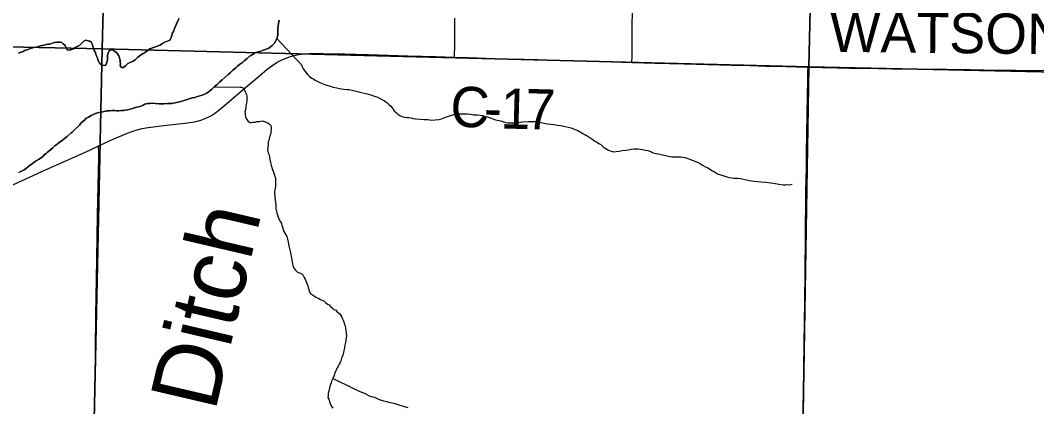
# Model space of a CAD drawing. Extents: x 2.4 to 73.1, y 4.5 to 25.6.
# Drawn here: x 34.955 to 35.673, y 20.808 to 21.081 of the extents above; entities that cross this region are included whole.
import ezdxf

# ---------------------------------------------------------------- set-up
doc = ezdxf.new("R2010")
doc.units = 0
for name, color, linetype in [('GM_X_County_Road', 7, 'Continuous'), ('GM_X_County_Road_Text', 7, 'Continuous'), ('GM_X_Major_River', 7, 'Continuous'), ('GM_X_Minor_River', 7, 'Continuous'), ('GM_X_Minor_River_Text', 7, 'Continuous'), ('GM_X_Section', 7, 'Continuous'), ('GM_X_Township_Road', 7, 'Continuous')]:
    doc.layers.add(name, color=color, linetype=linetype)

msp = doc.modelspace()

# ---------------------------------------------------------------- linework, layer by layer
at = {"layer": 'GM_X_County_Road'}
for points in [[(35.26175, 21.05483), (35.26189, 21.06382), (35.26198, 21.06816), (35.26203, 21.07282), (35.26204, 21.07624), (35.26208, 21.08214)], [(35.01051, 20.99209), (35.01475, 20.99405), (35.02125, 20.99701), (35.02981, 21.00066), (35.03471, 21.00255), (35.03765, 21.00347), (35.04124, 21.00437), (35.04549, 21.00518), (35.05101, 21.00594), (35.06059, 21.00695), (35.07142, 21.00814), (35.07667, 21.00891), (35.08036, 21.00964), (35.08339, 21.01049), (35.08575, 21.01137), (35.08832, 21.01257), (35.09023, 21.01367), (35.09232, 21.01506), (35.09531, 21.01732), (35.10108, 21.02207), (35.11124, 21.03074), (35.11714, 21.03579), (35.124, 21.04164), (35.12952, 21.04616), (35.13348, 21.04911), (35.13659, 21.05111), (35.1393, 21.05255), (35.14211, 21.05381), (35.14528, 21.05499), (35.14853, 21.05594), (35.15184, 21.05663), (35.15519, 21.05708), (35.15889, 21.05734), (35.16353, 21.05742), (35.1688, 21.05739), (35.184, 21.05705), (35.19207, 21.05679), (35.20108, 21.05651), (35.22903, 21.05573), (35.24832, 21.0552), (35.26175, 21.05483)], [(35.26175, 21.05483), (35.27148, 21.05438), (35.29664, 21.05358), (35.31094, 21.05321), (35.32026, 21.05299), (35.32926, 21.05272), (35.34853, 21.05218), (35.37276, 21.05144), (35.38699, 21.05103)], [(35.38699, 21.05103), (35.38767, 21.05101), (35.40321, 21.05061), (35.42372, 21.05012), (35.45727, 21.04906), (35.47032, 21.04875), (35.4815, 21.04845), (35.4958, 21.04809), (35.51009, 21.04765), (35.51128, 21.04763)], [(35.50772, 20.79829), (35.50805, 20.81755), (35.50853, 20.85267), (35.50891, 20.88251), (35.50923, 20.90271), (35.50959, 20.92819), (35.50979, 20.95802), (35.51003, 20.96952), (35.51009, 20.97573), (35.51028, 20.98723), (35.51089, 21.02762), (35.51106, 21.03881), (35.51119, 21.04409), (35.51128, 21.04763)], [(35.51128, 21.04763), (35.53153, 21.04725), (35.54054, 21.047), (35.55142, 21.04689), (35.57038, 21.04658), (35.60923, 21.0462), (35.62601, 21.04594), (35.63565, 21.04581), (35.65802, 21.04553), (35.67947, 21.04529), (35.70029, 21.04491), (35.72142, 21.04459), (35.73478, 21.04448), (35.76081, 21.04421)], [(34.90853, 20.9463), (34.91189, 20.94744), (34.91501, 20.94849), (34.91685, 20.94923), (34.91848, 20.94987), (34.92049, 20.9507), (34.92163, 20.9512), (34.92333, 20.95198), (34.92556, 20.95306), (34.92753, 20.95394), (34.92866, 20.95447), (34.93173, 20.95594), (34.93425, 20.95715), (34.94486, 20.96228), (34.9561, 20.96758), (34.97054, 20.97411), (34.99637, 20.98564), (35.00431, 20.98921), (35.01051, 20.99209)], [(35.00289, 20.55796), (35.00312, 20.57408), (35.00389, 20.61013), (35.00423, 20.62473), (35.00454, 20.63747), (35.00505, 20.65829), (35.00549, 20.6788), (35.00608, 20.71112), (35.00648, 20.73381), (35.00729, 20.78291), (35.0076, 20.79689), (35.00777, 20.81337), (35.00799, 20.82704), (35.00828, 20.84818), (35.00866, 20.87273), (35.00899, 20.89821), (35.00925, 20.9125), (35.00984, 20.94327), (35.0103, 20.96409), (35.01067, 20.98398), (35.01061, 20.98712), (35.01051, 20.99209)]]:
    msp.add_lwpolyline(points, dxfattribs=at)
at = {"layer": 'GM_X_Major_River'}
for points in [[(34.95954, 20.97646), (34.96129, 20.97773), (34.96637, 20.98156), (34.96811, 20.98245), (34.96986, 20.98373), (34.97143, 20.98501), (34.97241, 20.98612), (34.97358, 20.98684), (34.97437, 20.98776), (34.97535, 20.98849), (34.97672, 20.98959), (34.97828, 20.99087), (34.97965, 20.99216), (34.98122, 20.99343), (34.98297, 20.99471), (34.98473, 20.99598), (34.98649, 20.99745), (34.98843, 20.99871), (34.99079, 21.00111), (34.99196, 21.00183), (34.99333, 21.00312), (34.99707, 21.0068), (34.99806, 21.0081), (34.99924, 21.0092), (35.00061, 21.0103), (35.00179, 21.01159), (35.00334, 21.01249), (35.00528, 21.01357), (35.00722, 21.01445), (35.00895, 21.01516), (35.01087, 21.01566), (35.0126, 21.01599), (35.01451, 21.01631), (35.01624, 21.01682), (35.01815, 21.01695), (35.01987, 21.01708), (35.02177, 21.01702), (35.02329, 21.01697), (35.02481, 21.01692), (35.02615, 21.01706), (35.02806, 21.01719), (35.03112, 21.01766), (35.03438, 21.0185), (35.03727, 21.01936), (35.03977, 21.02004), (35.04189, 21.02092), (35.04324, 21.02163), (35.04497, 21.02196), (35.04669, 21.02209), (35.04859, 21.02222), (35.05069, 21.02215), (35.05334, 21.02187), (35.05658, 21.02177), (35.05925, 21.02206), (35.06192, 21.02216), (35.0646, 21.02245), (35.06767, 21.02311), (35.07094, 21.02414), (35.07364, 21.0252), (35.07652, 21.02605), (35.07843, 21.02637), (35.08035, 21.02688), (35.08208, 21.02739), (35.0842, 21.02808), (35.08652, 21.02915), (35.08866, 21.0306), (35.09043, 21.03225), (35.09219, 21.03371), (35.09415, 21.03536), (35.09573, 21.03721), (35.09768, 21.03867), (35.10199, 21.04252), (35.10355, 21.0438), (35.10513, 21.04527), (35.1063, 21.04638), (35.10728, 21.04729), (35.10846, 21.0484), (35.11002, 21.04949), (35.11197, 21.05094), (35.11335, 21.05223), (35.11549, 21.05368), (35.11706, 21.05534), (35.11822, 21.05587), (35.11958, 21.05678), (35.12056, 21.05751), (35.12153, 21.05805), (35.12249, 21.05821), (35.12441, 21.05871), (35.12692, 21.05977), (35.13057, 21.06098), (35.13311, 21.06299), (35.13469, 21.06465), (35.13569, 21.06614), (35.13631, 21.06783), (35.13674, 21.06934), (35.13698, 21.07085), (35.13704, 21.07256), (35.13708, 21.07408), (35.13711, 21.07503), (35.13735, 21.07655), (35.1376, 21.07844)], [(35.1376, 21.07844), (35.13735, 21.07655), (35.13711, 21.07503), (35.13708, 21.07408), (35.13704, 21.07256), (35.13698, 21.07085), (35.13674, 21.06934), (35.13631, 21.06783), (35.13569, 21.06614), (35.13469, 21.06465), (35.13311, 21.06299), (35.13057, 21.06098), (35.12692, 21.05977), (35.12441, 21.05871), (35.12249, 21.05821), (35.12153, 21.05805), (35.12056, 21.05751), (35.11958, 21.05678), (35.11822, 21.05587), (35.11706, 21.05534), (35.11549, 21.05368), (35.11335, 21.05223), (35.11197, 21.05094), (35.11002, 21.04949), (35.10846, 21.0484), (35.10728, 21.04729), (35.1063, 21.04638), (35.10513, 21.04527), (35.10355, 21.0438), (35.10199, 21.04252), (35.09768, 21.03867), (35.09573, 21.03721), (35.09415, 21.03536), (35.09219, 21.03371), (35.09043, 21.03225), (35.08866, 21.0306), (35.08652, 21.02915), (35.0842, 21.02808), (35.08208, 21.02739), (35.08035, 21.02688), (35.07843, 21.02637), (35.07652, 21.02605), (35.07364, 21.0252), (35.07094, 21.02414), (35.06767, 21.02311), (35.0646, 21.02245), (35.06192, 21.02216), (35.05925, 21.02206), (35.05658, 21.02177), (35.05334, 21.02187), (35.05069, 21.02215), (35.04859, 21.02222), (35.04669, 21.02209), (35.04497, 21.02196), (35.04324, 21.02163), (35.04189, 21.02092), (35.03977, 21.02004), (35.03727, 21.01936), (35.03438, 21.0185), (35.03112, 21.01766), (35.02806, 21.01719), (35.02615, 21.01706), (35.02481, 21.01692), (35.02329, 21.01697), (35.02177, 21.01702), (35.01987, 21.01708), (35.01815, 21.01695), (35.01624, 21.01682), (35.01451, 21.01631), (35.0126, 21.01599), (35.01087, 21.01566), (35.00895, 21.01516), (35.00722, 21.01445), (35.00528, 21.01357), (35.00334, 21.01249), (35.00179, 21.01159), (35.00061, 21.0103), (34.99924, 21.0092), (34.99806, 21.0081), (34.99707, 21.0068), (34.99333, 21.00312), (34.99196, 21.00183), (34.99079, 21.00111), (34.98843, 20.99871), (34.98649, 20.99745), (34.98473, 20.99598), (34.98297, 20.99471), (34.98122, 20.99343), (34.97965, 20.99216), (34.97828, 20.99087), (34.97672, 20.98959), (34.97535, 20.98849), (34.97437, 20.98776), (34.97358, 20.98684), (34.97241, 20.98612), (34.97143, 20.98501), (34.96986, 20.98373), (34.96811, 20.98245), (34.96637, 20.98156), (34.96129, 20.97773), (34.95954, 20.97646)], [(35.06726, 21.0821), (35.06604, 21.07947), (35.06501, 21.07703), (35.06439, 21.07553), (35.06378, 21.07422), (35.06335, 21.0729), (35.06275, 21.07178), (35.06213, 21.07028), (35.06169, 21.06839), (35.06087, 21.06671), (35.05971, 21.06618), (35.05721, 21.06531), (35.05507, 21.06405), (35.0539, 21.06313)], [(35.0539, 21.06313), (35.05507, 21.06405), (35.05721, 21.06531), (35.05971, 21.06618), (35.06087, 21.06671), (35.06169, 21.06839), (35.06213, 21.07028), (35.06275, 21.07178), (35.06335, 21.0729), (35.06378, 21.07422), (35.06439, 21.07553), (35.06501, 21.07703), (35.06604, 21.07947), (35.06726, 21.0821)], [(35.1376, 21.07844), (35.13783, 21.07958), (35.13806, 21.0809)], [(35.13806, 21.0809), (35.13783, 21.07958), (35.1376, 21.07844)], [(35.0539, 21.06313), (35.05255, 21.06261), (35.04677, 21.06052), (35.04463, 21.05906), (35.04249, 21.05761), (35.04016, 21.05617), (35.03801, 21.05453), (35.03624, 21.05287), (35.03488, 21.05197), (35.03334, 21.05126), (35.03121, 21.05019), (35.02945, 21.04872), (35.02866, 21.0478), (35.0275, 21.04727), (35.02637, 21.04768), (35.02564, 21.04885), (35.02587, 21.04998), (35.02571, 21.05094), (35.02574, 21.05189), (35.02541, 21.05361), (35.02507, 21.05476), (35.02472, 21.05573), (35.02326, 21.05768), (35.02178, 21.05906), (35.02028, 21.05987), (35.01895, 21.05991), (35.01798, 21.05918), (35.01696, 21.05713), (35.01672, 21.0558), (35.01669, 21.05485), (35.01681, 21.05256), (35.0162, 21.05144), (35.01598, 21.05031), (35.01556, 21.04918), (35.01441, 21.04884), (35.0127, 21.04909), (35.01141, 21.05027), (35.01032, 21.05202), (35.00997, 21.05298), (35.00962, 21.05394), (35.00891, 21.05568), (35.00856, 21.05664), (35.00823, 21.05798), (35.00768, 21.05895), (35.00716, 21.06049), (35.00646, 21.06223), (35.00595, 21.06415), (35.00541, 21.06512), (35.00429, 21.06591), (35.00316, 21.06633), (35.00146, 21.06677), (35.0001, 21.06605), (34.99893, 21.06495), (34.99735, 21.06329), (34.9958, 21.06258), (34.99405, 21.0615), (34.99288, 21.06058), (34.99153, 21.06006), (34.98981, 21.05973), (34.98829, 21.05997), (34.98794, 21.06094), (34.98686, 21.06288), (34.98557, 21.06425), (34.98465, 21.06504), (34.98332, 21.06527), (34.98218, 21.06531), (34.98104, 21.06535), (34.9797, 21.06501), (34.97855, 21.06486), (34.9772, 21.06434), (34.97605, 21.06399), (34.97471, 21.06385), (34.97279, 21.06353), (34.97087, 21.06302), (34.96915, 21.0627), (34.968, 21.06236), (34.96646, 21.06184), (34.96473, 21.06151), (34.96281, 21.06101), (34.96069, 21.06012), (34.95819, 21.05945), (34.95683, 21.05854), (34.95567, 21.0582), (34.95394, 21.05749)], [(34.95394, 21.05749), (34.95567, 21.0582), (34.95683, 21.05854), (34.95819, 21.05945), (34.96069, 21.06012), (34.96281, 21.06101), (34.96473, 21.06151), (34.96646, 21.06184), (34.968, 21.06236), (34.96915, 21.0627), (34.97087, 21.06302), (34.97279, 21.06353), (34.97471, 21.06385), (34.97605, 21.06399), (34.9772, 21.06434), (34.97855, 21.06486), (34.9797, 21.06501), (34.98104, 21.06535), (34.98218, 21.06531), (34.98332, 21.06527), (34.98465, 21.06504), (34.98557, 21.06425), (34.98686, 21.06288), (34.98794, 21.06094), (34.98829, 21.05997), (34.98981, 21.05973), (34.99153, 21.06006), (34.99288, 21.06058), (34.99405, 21.0615), (34.9958, 21.06258), (34.99735, 21.06329), (34.99893, 21.06495), (35.0001, 21.06605), (35.00146, 21.06677), (35.00316, 21.06633), (35.00429, 21.06591), (35.00541, 21.06512), (35.00595, 21.06415), (35.00646, 21.06223), (35.00716, 21.06049), (35.00768, 21.05895), (35.00823, 21.05798), (35.00856, 21.05664), (35.00891, 21.05568), (35.00962, 21.05394), (35.00997, 21.05298), (35.01032, 21.05202), (35.01141, 21.05027), (35.0127, 21.04909), (35.01441, 21.04884), (35.01556, 21.04918), (35.01598, 21.05031), (35.0162, 21.05144), (35.01681, 21.05256), (35.01669, 21.05485), (35.01672, 21.0558), (35.01696, 21.05713), (35.01798, 21.05918), (35.01895, 21.05991), (35.02028, 21.05987), (35.02178, 21.05906), (35.02326, 21.05768), (35.02472, 21.05573), (35.02507, 21.05476), (35.02541, 21.05361), (35.02574, 21.05189), (35.02571, 21.05094), (35.02587, 21.04998), (35.02564, 21.04885), (35.02637, 21.04768), (35.0275, 21.04727), (35.02866, 21.0478), (35.02945, 21.04872), (35.03121, 21.05019), (35.03334, 21.05126), (35.03488, 21.05197), (35.03624, 21.05287), (35.03801, 21.05453), (35.04016, 21.05617), (35.04249, 21.05761), (35.04463, 21.05906), (35.04677, 21.06052), (35.05255, 21.06261), (35.0539, 21.06313)], [(34.9543, 20.9734), (34.95604, 20.97429), (34.95798, 20.97537), (34.95954, 20.97646)], [(34.95954, 20.97646), (34.95798, 20.97537), (34.95604, 20.97429), (34.9543, 20.9734)]]:
    msp.add_lwpolyline(points, dxfattribs=at)
at = {"layer": 'GM_X_Minor_River'}
for points in [[(35.13631, 21.06783), (35.15381, 21.04937), (35.15451, 21.04745), (35.15486, 21.04648), (35.15816, 21.04238), (35.15945, 21.041), (35.16113, 21.03981), (35.16244, 21.03919), (35.16337, 21.03859), (35.16468, 21.03779), (35.16618, 21.03698), (35.16825, 21.03615), (35.17069, 21.03531), (35.17333, 21.03446), (35.17616, 21.0336), (35.17862, 21.03314), (35.18051, 21.0327), (35.18203, 21.03246), (35.18373, 21.03221), (35.18563, 21.03196), (35.18734, 21.0319), (35.18942, 21.03145), (35.19131, 21.03101), (35.1932, 21.03057), (35.1949, 21.03013), (35.19698, 21.02968), (35.19925, 21.02904), (35.20189, 21.02838), (35.2034, 21.02795), (35.20491, 21.02733), (35.20679, 21.0267), (35.20867, 21.02587), (35.21035, 21.02487), (35.21222, 21.02385), (35.2139, 21.02266), (35.21537, 21.02128), (35.21667, 21.02009), (35.21796, 21.01872), (35.21905, 21.01697), (35.22072, 21.01558), (35.22201, 21.0144), (35.22313, 21.0136), (35.22444, 21.01299), (35.22557, 21.01257), (35.2269, 21.01234), (35.22803, 21.01211), (35.22955, 21.01206), (35.23107, 21.01182), (35.23258, 21.01158), (35.23429, 21.01133), (35.23752, 21.01103), (35.24037, 21.01075), (35.24322, 21.01065), (35.24531, 21.0104), (35.25084, 21.01078), (35.25257, 21.0113), (35.25488, 21.01217), (35.25739, 21.01304), (35.25988, 21.01372), (35.262, 21.01441), (35.2641, 21.01472), (35.26563, 21.01486), (35.26715, 21.01481), (35.26887, 21.01475), (35.27077, 21.01469), (35.27305, 21.01443), (35.27532, 21.01416), (35.27779, 21.01408), (35.27988, 21.01382), (35.2814, 21.01358), (35.28291, 21.01315), (35.28555, 21.0123), (35.28762, 21.01166), (35.28988, 21.01083), (35.29177, 21.01038), (35.29328, 21.00995), (35.29517, 21.00951), (35.29705, 21.00888), (35.29913, 21.00843), (35.3016, 21.00835), (35.30408, 21.00845), (35.30695, 21.00874), (35.30982, 21.00922), (35.31382, 21.00927), (35.31649, 21.00938), (35.31877, 21.0093), (35.32086, 21.00904), (35.32294, 21.00859), (35.32502, 21.00814), (35.32729, 21.00769), (35.32957, 21.00742), (35.33203, 21.00715), (35.33431, 21.00688), (35.33678, 21.00661), (35.3398, 21.00594), (35.34207, 21.0053), (35.34415, 21.00485), (35.34565, 21.00423), (35.34678, 21.00381), (35.34772, 21.0034), (35.34885, 21.00298)], [(35.09219, 21.03371), (35.11047, 21.03368), (35.11122, 21.03347), (35.11235, 21.03305), (35.11327, 21.03188), (35.11398, 21.03033), (35.11452, 21.02936), (35.11487, 21.0284), (35.1152, 21.02687), (35.11516, 21.02554), (35.11513, 21.02459), (35.1151, 21.02364), (35.11487, 21.0225), (35.11464, 21.02118), (35.11441, 21.02004), (35.11438, 21.01909), (35.11415, 21.01777), (35.11372, 21.01626), (35.11386, 21.01474), (35.11402, 21.01378), (35.11418, 21.01282), (35.11453, 21.01167), (35.11507, 21.0107), (35.1158, 21.00973), (35.11691, 21.00893), (35.11804, 21.00851), (35.11958, 21.00884), (35.12091, 21.00899), (35.12207, 21.00933), (35.12379, 21.00946), (35.12512, 21.00961), (35.12608, 21.00977), (35.12872, 21.00892), (35.13022, 21.00811), (35.13152, 21.00731), (35.13243, 21.00594), (35.1324, 21.0048), (35.13236, 21.00366), (35.13213, 21.00253), (35.1321, 21.00139), (35.13187, 21.00025), (35.13146, 20.99932), (35.13123, 20.99818), (35.13082, 20.99725), (35.13059, 20.99592), (35.13018, 20.99498), (35.13014, 20.99384), (35.13011, 20.9927), (35.12988, 20.99157), (35.12985, 20.99062), (35.12981, 20.98948), (35.12996, 20.98814), (35.13031, 20.98718), (35.13066, 20.98622), (35.13082, 20.98526), (35.13117, 20.9843), (35.13149, 20.98238), (35.13181, 20.98047), (35.13232, 20.97855), (35.13301, 20.97625), (35.13387, 20.97356), (35.1344, 20.97221), (35.13492, 20.97067), (35.13527, 20.9697), (35.13543, 20.96875), (35.1354, 20.96761), (35.13535, 20.96628), (35.13532, 20.96533), (35.13527, 20.96362), (35.13523, 20.96229), (35.135, 20.96115), (35.13477, 20.95983), (35.13472, 20.95831), (35.13487, 20.95697), (35.13501, 20.95564), (35.13516, 20.95411), (35.13562, 20.95067), (35.13559, 20.94972), (35.13556, 20.94877), (35.13571, 20.94762), (35.13606, 20.94647), (35.13638, 20.94475), (35.13672, 20.9434), (35.13724, 20.94186), (35.13795, 20.94032), (35.13885, 20.93858), (35.13957, 20.93741), (35.13991, 20.93607), (35.14025, 20.93473), (35.14077, 20.93319), (35.1413, 20.93184), (35.14203, 20.93067), (35.14256, 20.92952), (35.14328, 20.92816), (35.14363, 20.9272), (35.14379, 20.92624), (35.1443, 20.92451), (35.14463, 20.92279), (35.14494, 20.92069), (35.14562, 20.918), (35.14611, 20.91551)], [(35.34885, 21.00298), (35.35165, 21.00137), (35.35259, 21.00076), (35.35371, 21.00016), (35.35483, 20.99955), (35.35596, 20.99894), (35.35707, 20.99814), (35.35838, 20.99734), (35.35987, 20.99615), (35.36136, 20.99534), (35.36267, 20.99453), (35.3636, 20.99393), (35.36491, 20.99313), (35.36657, 20.99155), (35.36807, 20.99055), (35.36937, 20.98975), (35.3705, 20.98914), (35.37162, 20.98872), (35.37332, 20.98809), (35.37427, 20.98806), (35.3758, 20.9882), (35.3779, 20.98851), (35.38001, 20.98882), (35.38268, 20.98912), (35.3846, 20.98943), (35.3867, 20.98975), (35.38862, 20.99006), (35.38995, 20.99002), (35.39147, 20.98997), (35.3928, 20.98992), (35.39451, 20.98968), (35.39621, 20.98924), (35.39829, 20.98879), (35.40017, 20.98816), (35.40205, 20.98734), (35.40413, 20.98689), (35.40583, 20.98645), (35.40772, 20.98601), (35.40942, 20.98557), (35.4151, 20.98443), (35.417, 20.98437), (35.4191, 20.98449), (35.42138, 20.98441), (35.42422, 20.98394), (35.4278, 20.98268), (35.43062, 20.98164), (35.43325, 20.9806), (35.43531, 20.97939), (35.43718, 20.97838), (35.43886, 20.97737), (35.44055, 20.97655), (35.44167, 20.97595), (35.44261, 20.97534), (35.44391, 20.97454), (35.44522, 20.97374), (35.44727, 20.97234), (35.45123, 20.97125), (35.45387, 20.97041), (35.45614, 20.96995), (35.45861, 20.96949), (35.46146, 20.96939), (35.46393, 20.96912), (35.46657, 20.96846), (35.46979, 20.96779), (35.47301, 20.9673), (35.47566, 20.96702), (35.47813, 20.96675), (35.48155, 20.96645), (35.48497, 20.96614), (35.488, 20.96566), (35.49065, 20.9652), (35.49368, 20.96472), (35.49558, 20.96465), (35.49692, 20.9648), (35.49806, 20.96476), (35.49921, 20.96491), (35.49998, 20.96508), (35.50017, 20.96507)], [(35.14611, 20.91551), (35.14645, 20.91417), (35.14661, 20.91321), (35.14693, 20.91149), (35.14708, 20.91015), (35.14743, 20.909), (35.14775, 20.90709), (35.14828, 20.90593), (35.14938, 20.90456), (35.15086, 20.90318), (35.15236, 20.90256), (35.15368, 20.90213), (35.1546, 20.90115), (35.1555, 20.89941), (35.15622, 20.89825), (35.15675, 20.8969), (35.15816, 20.89343), (35.1585, 20.89208), (35.15885, 20.89093), (35.15918, 20.88959), (35.16009, 20.88804), (35.16139, 20.88704), (35.16288, 20.88604), (35.16381, 20.88544), (35.16494, 20.88502), (35.16587, 20.88442), (35.16719, 20.88381), (35.16832, 20.88339), (35.16962, 20.88258), (35.17073, 20.8816), (35.17204, 20.8806), (35.17316, 20.87999), (35.17389, 20.87902), (35.17538, 20.87802), (35.17649, 20.87684), (35.17762, 20.87642), (35.17873, 20.87544), (35.17965, 20.87464), (35.18076, 20.87366), (35.18149, 20.87249), (35.18221, 20.87133), (35.18275, 20.87017), (35.18328, 20.86882), (35.18379, 20.86709), (35.18414, 20.86613), (35.18449, 20.86516), (35.18481, 20.86325), (35.18496, 20.86191), (35.1853, 20.86057), (35.18527, 20.85962), (35.18541, 20.85828), (35.18535, 20.85638), (35.18513, 20.85544), (35.18491, 20.85431), (35.18447, 20.85261), (35.18425, 20.85147), (35.18399, 20.84958), (35.18377, 20.84864), (35.18355, 20.8475), (35.18333, 20.84656), (35.18288, 20.84448), (35.18246, 20.84335), (35.18205, 20.84241), (35.18142, 20.84053), (35.181, 20.83941), (35.18039, 20.83809), (35.17959, 20.83679), (35.17897, 20.83548), (35.17816, 20.83398), (35.17775, 20.83305), (35.17713, 20.83135), (35.17671, 20.83023), (35.17588, 20.82816), (35.17528, 20.82704), (35.17487, 20.8261), (35.17464, 20.82497), (35.17422, 20.82384), (35.1738, 20.82271), (35.17358, 20.82158), (35.17316, 20.82026), (35.17293, 20.81913), (35.17251, 20.81781), (35.17248, 20.81686), (35.17244, 20.81572), (35.17241, 20.81477), (35.17294, 20.81342), (35.17398, 20.81034), (35.17452, 20.80937), (35.17579, 20.80724)], [(35.17588, 20.82816), (35.18583, 20.82346), (35.18732, 20.82265), (35.18901, 20.82183), (35.19088, 20.82082), (35.19314, 20.81979), (35.19501, 20.81878), (35.1967, 20.81815), (35.19784, 20.81792), (35.19989, 20.81672), (35.20158, 20.8159), (35.20384, 20.81506), (35.20516, 20.81483), (35.20667, 20.81421), (35.20854, 20.8132), (35.21099, 20.81254), (35.21364, 20.81189), (35.21628, 20.81123), (35.21893, 20.81057), (35.221, 20.80993), (35.22308, 20.80929), (35.22478, 20.80885), (35.22647, 20.80823), (35.22873, 20.80758)]]:
    msp.add_lwpolyline(points, dxfattribs=at)
at = {"layer": 'GM_X_Section'}
for points in [[(34.52736, 21.59044), (35.02644, 21.58009), (35.01295, 21.06066), (34.5135, 21.07124)], [(35.02644, 21.58009), (35.52419, 21.56939), (35.51178, 21.04783), (35.01295, 21.06066)], [(35.52419, 21.56939), (35.52703, 21.56952), (36.02696, 21.55771), (36.0157, 21.03703), (35.51178, 21.04783)], [(35.01295, 21.06066), (35.00213, 20.55856), (34.50366, 20.57062), (34.5135, 21.07124)], [(35.51178, 21.04783), (35.50361, 20.54567), (35.00213, 20.55856), (35.01295, 21.06066)], [(35.51178, 21.04783), (36.0157, 21.03703), (36.00635, 20.53433), (35.50361, 20.54567)]]:
    msp.add_lwpolyline(points, close=True, dxfattribs=at)
at = {"layer": 'GM_X_Township_Road'}
msp.add_lwpolyline([(35.38699, 21.05103), (35.38703, 21.05493), (35.38713, 21.06426), (35.38722, 21.07265), (35.38748, 21.09099), (35.38773, 21.11803), (35.38789, 21.13327), (35.38799, 21.14259), (35.38813, 21.14974), (35.38823, 21.15502), (35.3883, 21.15689), (35.38847, 21.17429), (35.38856, 21.1774), (35.38886, 21.192), (35.38915, 21.20723), (35.3896, 21.23115), (35.38978, 21.24138), (35.38983, 21.24754), (35.39015, 21.26366), (35.39034, 21.27295), (35.39052, 21.27912), (35.39088, 21.29185), (35.39106, 21.29665), (35.39115, 21.30119)], dxfattribs=at)

# ---------------------------------------------------------------- texts
at = {"layer": 'GM_X_County_Road_Text'}
for s, height, rotation, p in [('WATSON', 0.028409, 359.36159, (35.52646, 21.05855)), ('C', 0.02841, 356.94639, (35.2582, 21.00614)), ('1', 0.02841, 358.37026, (35.29393, 21.0045)), ('7', 0.02841, 358.43236, (35.31146, 21.004)), ('-', 0.02841, 358.20535, (35.28218, 21.00486))]:
    msp.add_text(s, height=height, rotation=rotation, dxfattribs=at).set_placement(p)
at = {"layer": 'GM_X_Minor_River_Text'}
msp.add_text('Ditch', height=0.047378, rotation=76.8497, dxfattribs=at).set_placement((35.0927, 20.80394))

doc.saveas('drawing.dxf')
